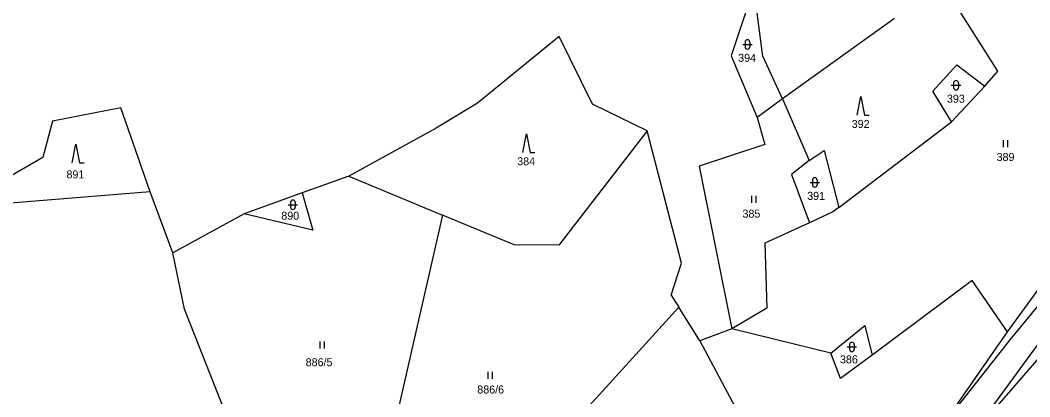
# Model space of a CAD drawing. Extents: x -670359 to -660124, y -978807 to -970072.
# Drawn here: x -669351.9 to -669137.4, y -977479.4 to -977399.4 of the extents above; entities that cross this region are included whole.
import ezdxf

# ---------------------------------------------------------------- set-up
doc = ezdxf.new("R2010")
doc.units = 0
for name, color, linetype in [('Hranice parcel', 7, 'Continuous'), ('Parcelní čísla', 7, 'Continuous'), ('Značky kultur', 7, 'Continuous')]:
    doc.layers.add(name, color=color, linetype=linetype)

msp = doc.modelspace()

# ---------------------------------------------------------------- linework, layer by layer
at = {"layer": 'Hranice parcel'}
for points in [[(-669196.08, -977392.49), (-669200.85, -977407.03)], [(-669194.12, -977407.05), (-669196.08, -977392.49)], [(-669144.17, -977410.23), (-669154.61, -977393.8)], [(-669166.15, -977399.05), (-669189.99, -977416.1)], [(-669237.44, -977402.89), (-669254.8, -977417.06)], [(-669230.33, -977417.23), (-669237.44, -977402.89)], [(-669200.85, -977407.03), (-669195.37, -977420.09)], [(-669189.99, -977416.1), (-669194.12, -977407.05)], [(-669158.04, -977414.51), (-669152.9, -977408.93)], [(-669152.9, -977408.93), (-669146.99, -977413.42)], [(-669146.99, -977413.42), (-669144.17, -977410.23)], [(-669154.06, -977421), (-669158.04, -977414.51)], [(-669146.99, -977413.42), (-669154.06, -977421)], [(-669189.99, -977416.1), (-669195.37, -977420.09)], [(-669189.99, -977416.1), (-669184.27, -977429.24)], [(-669330.53, -977418.07), (-669345.07, -977420.87)], [(-669324.35, -977435.85), (-669330.53, -977418.07)], [(-669254.8, -977417.06), (-669263.57, -977422.38)], [(-669218.68, -977422.91), (-669230.33, -977417.23)], [(-669345.07, -977420.87), (-669347.1, -977428.56)], [(-669195.37, -977420.09), (-669193.71, -977425.86)], [(-669263.57, -977422.38), (-669282.07, -977432.56)], [(-669218.68, -977422.91), (-669237.5, -977447.18)], [(-669211.41, -977451.01), (-669218.68, -977422.91)], [(-669177.98, -977439.18), (-669154.06, -977421)], [(-669193.71, -977425.86), (-669207.65, -977430.46)], [(-669184.27, -977429.24), (-669181.14, -977427.09)], [(-669181.14, -977427.09), (-669177.98, -977439.18)], [(-669347.1, -977428.56), (-669354.36, -977432.75)], [(-669184.27, -977429.24), (-669188.04, -977432.19)], [(-669207.65, -977430.46), (-669200.72, -977464.96)], [(-669282.07, -977432.56), (-669292.04, -977436.06)], [(-669282.07, -977432.56), (-669262.21, -977440.81)], [(-669188.04, -977432.19), (-669184.24, -977442.44)], [(-669324.35, -977435.85), (-669358.48, -977438.61)], [(-669319.48, -977448.85), (-669324.35, -977435.85)], [(-669292.04, -977436.06), (-669304.33, -977440.53)], [(-669292.04, -977436.06), (-669289.76, -977444.04)], [(-669116.64, -977436.95), (-669141.64, -977467.28)], [(-669179.26, -977440.14), (-669184.24, -977442.44)], [(-669177.98, -977439.18), (-669179.26, -977440.14)], [(-669108.16, -977439.61), (-669149.88, -977487.66)], [(-669304.33, -977440.53), (-669319.48, -977448.85)], [(-669289.76, -977444.04), (-669304.33, -977440.53)], [(-669262.21, -977440.81), (-669275.7, -977499.98)], [(-669246.94, -977447.15), (-669262.21, -977440.81)], [(-669184.24, -977442.44), (-669193.7, -977446.74)], [(-669237.5, -977447.18), (-669246.94, -977447.15)], [(-669193.7, -977446.74), (-669193.26, -977460.58)], [(-669317, -977460.78), (-669319.48, -977448.85)], [(-669213.59, -977457.8), (-669211.41, -977451.01)], [(-669142.12, -977465.6), (-669131.66, -977451.23)], [(-669149.69, -977454.7), (-669170.88, -977470.56)], [(-669142.12, -977465.6), (-669149.69, -977454.7)], [(-669213.59, -977457.8), (-669212, -977460.35)], [(-669308.09, -977483.36), (-669317, -977460.78)], [(-669240.07, -977491.32), (-669212, -977460.35)], [(-669207.54, -977467.5), (-669212, -977460.35)], [(-669193.26, -977460.58), (-669200.72, -977464.96)], [(-669200.72, -977464.96), (-669207.54, -977467.5)], [(-669179.68, -977470.14), (-669200.72, -977464.96)], [(-669179.68, -977470.14), (-669172.46, -977464.24)], [(-669172.46, -977464.24), (-669170.88, -977470.56)], [(-669155.63, -977485.01), (-669142.12, -977465.6)], [(-669149.88, -977487.66), (-669133.84, -977465.83)], [(-669207.54, -977467.5), (-669188.62, -977502.97)], [(-669141.64, -977467.28), (-669155.63, -977485.01)], [(-669177.62, -977475.5), (-669179.68, -977470.14)], [(-669170.88, -977470.56), (-669177.62, -977475.5)]]:
    msp.add_lwpolyline(points, dxfattribs=at)
at = {"layer": 'Značky kultur'}
for p, q in [((-669198.41, -977404.58), (-669196.41, -977404.58)), ((-669197.91, -977404.08), (-669197.91, -977405.08)), ((-669196.91, -977404.08), (-669196.91, -977405.08)), ((-669154.09, -977413.25), (-669152.09, -977413.25)), ((-669153.59, -977412.75), (-669153.59, -977413.75)), ((-669152.59, -977412.75), (-669152.59, -977413.75)), ((-669143.07, -977424.89), (-669143.07, -977426.39)), ((-669142.07, -977426.39), (-669142.07, -977424.89)), ((-669183.6, -977433.38), (-669183.6, -977434.38)), ((-669182.6, -977433.38), (-669182.6, -977434.38)), ((-669184.1, -977433.88), (-669182.1, -977433.88)), ((-669196.58, -977436.69), (-669196.58, -977438.19)), ((-669195.58, -977438.19), (-669195.58, -977436.69)), ((-669294.99, -977438.62), (-669292.99, -977438.62)), ((-669294.49, -977438.12), (-669294.49, -977439.12)), ((-669293.49, -977438.12), (-669293.49, -977439.12)), ((-669288.28, -977467.63), (-669288.28, -977469.13)), ((-669287.28, -977469.13), (-669287.28, -977467.63)), ((-669176.2, -977468.8), (-669174.2, -977468.8)), ((-669175.7, -977468.3), (-669175.7, -977469.3)), ((-669174.7, -977468.3), (-669174.7, -977469.3)), ((-669252.57, -977474.08), (-669252.57, -977475.58)), ((-669251.57, -977475.58), (-669251.57, -977474.08))]:
    msp.add_line(p, q, dxfattribs=at)
for points in [[(-669174.07, -977419.61), (-669173.32, -977415.61), (-669172.57, -977419.61), (-669171.57, -977419.61)], [(-669245.11, -977427.54), (-669244.36, -977423.54), (-669243.61, -977427.54), (-669242.61, -977427.54)], [(-669340.86, -977429.75), (-669340.11, -977425.75), (-669339.36, -977429.75), (-669338.36, -977429.75)]]:
    msp.add_lwpolyline(points, dxfattribs=at)
for centre, start, end in [((-669197.41, -977404.08), 0, 180), ((-669197.41, -977405.08), 180, 0), ((-669153.09, -977412.75), 0, 180), ((-669153.09, -977413.75), 180, 0), ((-669183.1, -977433.38), 0, 180), ((-669183.1, -977434.38), 180, 0), ((-669293.99, -977438.12), 0, 180), ((-669293.99, -977439.12), 180, 0), ((-669175.2, -977468.3), 0, 180), ((-669175.2, -977469.3), 180, 0)]:
    msp.add_arc(centre, 0.5, start, end, dxfattribs=at)

# ---------------------------------------------------------------- texts
at = {"layer": 'Parcelní čísla'}
for s, p in [('394', (-669199.37, -977408.28)), ('393', (-669155.02, -977416.95)), ('392', (-669175.25, -977422.31)), ('384', (-669246.32, -977430.24)), ('389', (-669144.46, -977429.33)), ('891', (-669342.1, -977433.02)), ('391', (-669184.71, -977437.58)), ('890', (-669296.45, -977441.79)), ('385', (-669198.46, -977441.35)), ('886/5', (-669291.27, -977472.9)), ('386', (-669177.75, -977472.3)), ('886/6', (-669254.81, -977478.69))]:
    msp.add_text(s, height=1.7, dxfattribs=at).set_placement(p)

doc.saveas('drawing.dxf')
